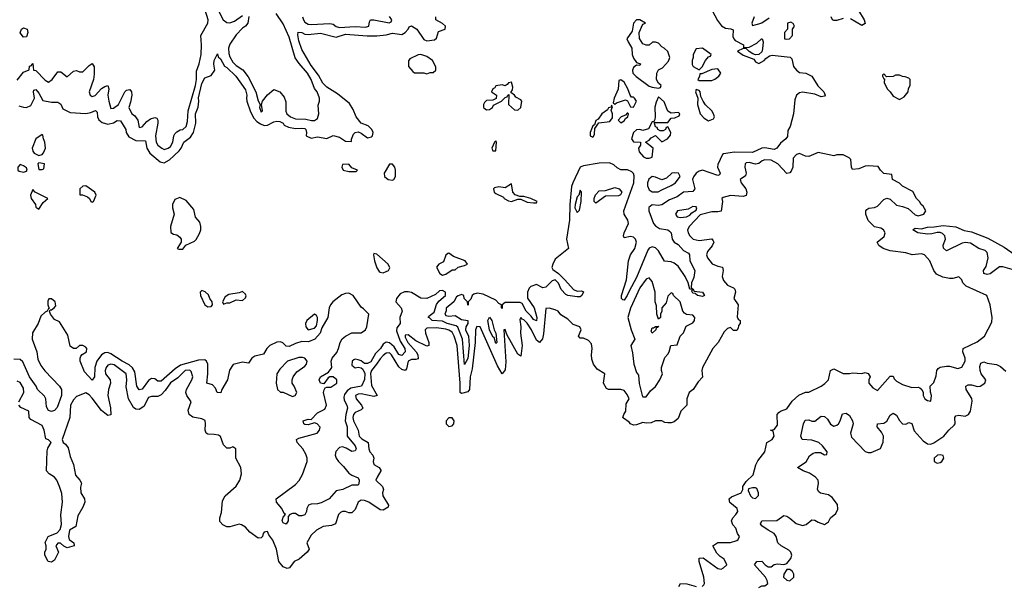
# Model space of a CAD drawing. Header units: inches. Extents: x 2601682 to 2755810, y 449311 to 584050.
# Tile 337 of 505: x 2672567 to 2678860, y 511732 to 515351. Entities that reach past the tile are written whole.
import ezdxf

# ---------------------------------------------------------------- set-up
doc = ezdxf.new("R2010")
doc.units = ezdxf.units.IN
doc.header["$MEASUREMENT"] = 0
doc.layers.add('C6571', color=7, linetype='Continuous')

msp = doc.modelspace()

# ---------------------------------------------------------------- linework, layer by layer
at = {"layer": 'C6571', "color": 2}
for points, elevation in [([(2673816.3, 515450), (2673866.4, 515350), (2673890, 515332.4), (2673910, 515330.4), (2673938.7, 515341.3), (2673990, 515378.8)], 6), ([(2676993, 515410), (2677026.4, 515346.4), (2677052.2, 515312.2), (2677077.5, 515297.5), (2677112.5, 515292.5), (2677126, 515286), (2677124.9, 515244.9), (2677130.7, 515230), (2677139.1, 515219.1), (2677192, 515190), (2677194, 515174), (2677230, 515176), (2677278.3, 515201.7), (2677309, 515230), (2677312, 515230), (2677318.8, 515210), (2677314.8, 515165.2), (2677310, 515146), (2677291.6, 515128.4), (2677270, 515126), (2677253.6, 515133.6), (2677228.7, 515148.7), (2677210, 515168), (2677190, 515168), (2677154, 515150), (2677190, 515124.7), (2677259.8, 515099.8), (2677270, 515082), (2677290, 515072), (2677326, 515090), (2677336.4, 515103.6), (2677360.2, 515119.8), (2677376, 515124), (2677492.2, 515112.2), (2677501.4, 515101.4), (2677513.4, 515053.4), (2677531, 515030), (2677550, 515014.8), (2677592, 515010), (2677630.3, 514990.3), (2677668.5, 514928.5), (2677706.8, 514890), (2677714.8, 514870), (2677710, 514862), (2677690, 514859.3), (2677650, 514875.1), (2677571, 514889), (2677550, 514884), (2677531.3, 514870), (2677520.5, 514839.5), (2677512.2, 514750), (2677490.5, 514670), (2677476.8, 514643.2), (2677473.8, 514606.2), (2677462.8, 514590), (2677430, 514562.7), (2677406, 514530), (2677390, 514522), (2677330, 514533.6), (2677310, 514531.6), (2677250, 514502.6), (2677135.8, 514504.2), (2677065.5, 514494.5), (2677058, 514490), (2677030, 514426), (2677027.7, 514410), (2677044, 514370), (2677038.8, 514361.2), (2677030, 514356), (2676930, 514389.5), (2676910, 514384.5), (2676890.7, 514370), (2676872.4, 514347.6), (2676867.3, 514330), (2676882, 514270), (2676870, 514253.2), (2676810.4, 514249.6), (2676770, 514219.3), (2676719.5, 514200.5), (2676670, 514169.6), (2676650, 514165.1), (2676610, 514169.3), (2676588, 514152), (2676587.7, 514130), (2676618, 514050), (2676630, 514034), (2676656.5, 514016.5), (2676708.5, 514008.5), (2676720.9, 514000.9), (2676730.3, 513990.3), (2676737.1, 513950), (2676750, 513930.7), (2676774.6, 513914.6), (2676810, 513876.3), (2676840.7, 513860.7), (2676847.3, 513850), (2676850.4, 513810), (2676883, 513750), (2676875.1, 513704.9), (2676861, 513670), (2676858, 513638), (2676870, 513632), (2676878, 513618), (2676930.5, 513610.5), (2676944.7, 513590), (2676930, 513582.7), (2676898, 513590), (2676883.1, 513603.1), (2676870, 513605.2), (2676863.1, 513616.9), (2676867.3, 513627.3), (2676849.3, 513630), (2676839, 513670), (2676820.5, 513710), (2676776.2, 513776.2), (2676750, 513796.9), (2676730, 513804), (2676688, 513808), (2676650, 513875.6), (2676630, 513894.7), (2676610, 513901.3), (2676590, 513891.8), (2676581.6, 513878.4), (2676510, 513703.7), (2676461.8, 513618.2), (2676450, 513589.3), (2676430, 513559.3), (2676421.5, 513561.5), (2676414, 513570), (2676412.7, 513590), (2676445.1, 513690), (2676457.6, 513810), (2676471.8, 513850), (2676498.7, 513890), (2676509.6, 513930), (2676503.7, 513950), (2676490, 513962), (2676470, 513967), (2676430, 513958), (2676425.2, 513970), (2676429.4, 513990), (2676458, 514050), (2676454.5, 514070), (2676429.8, 514109.8), (2676428, 514130), (2676492.7, 514310), (2676493.6, 514353.6), (2676489.4, 514369.4), (2676480.2, 514380.2), (2676451.9, 514391.9), (2676410, 514392), (2676385.9, 514405.9), (2676364.9, 514424.9), (2676336.6, 514436.6), (2676270, 514434), (2676170, 514417), (2676150, 514409.5), (2676102.3, 514310), (2676094.7, 514285.3), (2676082.3, 514170), (2676081.2, 514070), (2676062.7, 513950), (2676074.8, 513890), (2675990, 513822), (2675973.4, 513790), (2675968, 513768), (2675975.3, 513755.3), (2676010, 513731), (2676050, 513690.6), (2676106.9, 513626.9), (2676130, 513618), (2676158.5, 513618.5), (2676170, 513612), (2676160.7, 513590), (2676150, 513580.9), (2676130, 513582), (2676070, 513589.5), (2676056.6, 513596.6), (2676028.4, 513628.4), (2676010, 513669), (2675990, 513689), (2675970, 513684), (2675930, 513643.7), (2675910, 513639.5), (2675870, 513659.5), (2675833.4, 513646.6), (2675822.9, 513637.1), (2675812, 513610), (2675812, 513572), (2675854.3, 513510), (2675871.6, 513450), (2675870, 513428.7), (2675850, 513436), (2675836.8, 513456.8), (2675804.4, 513490), (2675778.3, 513538.3), (2675764.7, 513544.7), (2675670, 513545.2), (2675651, 513530), (2675650, 513506), (2675646, 513510), (2675646, 513530), (2675630, 513538), (2675610, 513559), (2675530, 513599), (2675490, 513604), (2675470, 513599), (2675458, 513590), (2675450, 513566), (2675434, 513550), (2675434, 513530), (2675430, 513528), (2675428, 513550), (2675408, 513570), (2675406, 513590), (2675390, 513595.3), (2675370, 513588), (2675359.6, 513580.4), (2675342, 513550), (2675292, 513508), (2675292, 513492), (2675284.7, 513470), (2675290, 513462), (2675310, 513458), (2675350, 513461), (2675390, 513436), (2675432, 513430), (2675430.8, 513410.8), (2675417.3, 513390), (2675415.5, 513370), (2675434.6, 513330), (2675439.1, 513270), (2675430, 513188), (2675410, 513149), (2675396.9, 513310), (2675366.3, 513386.3), (2675356.2, 513396.2), (2675299, 513410), (2675270, 513426.6), (2675204, 513430), (2675187, 513447), (2675178, 513450), (2675182, 513458), (2675216, 513484), (2675230, 513532), (2675245.6, 513554.4), (2675288, 513590), (2675288, 513610), (2675270, 513622), (2675250, 513619), (2675223.8, 513596.2), (2675170, 513569.6), (2675130, 513571.8), (2675070, 513609.3), (2675050, 513613.2), (2675026, 513614), (2674998.8, 513601.2), (2674974.8, 513570), (2674971, 513550), (2675004.7, 513510), (2675011.3, 513490), (2674996, 513450), (2674998, 513410), (2674976.8, 513383.2), (2674975.2, 513364.8), (2674997.5, 513297.5), (2675028.5, 513250), (2675030.4, 513230), (2675010, 513205.6), (2674990, 513212), (2674961, 513261), (2674930, 513287.8), (2674910, 513292.3), (2674890, 513279.3), (2674872.2, 513250), (2674840.5, 513219.5), (2674810, 513166), (2674790, 513156.2), (2674770, 513156), (2674750, 513172.7), (2674730, 513179.3), (2674710, 513182.7), (2674701.6, 513178.4), (2674691, 513170), (2674690, 513144.7), (2674710, 513127.3), (2674731, 513131), (2674750, 513127.7), (2674759.5, 513119.5), (2674772.1, 513092.1), (2674770, 513054), (2674750.7, 513010), (2674682.6, 512997.4), (2674659.3, 512980.7), (2674643.7, 512956.3), (2674639.5, 512940.5), (2674640.3, 512920.3), (2674657.1, 512890), (2674661.3, 512870), (2674650.2, 512830), (2674646, 512790), (2674660.5, 512750), (2674659.1, 512690), (2674710.4, 512630), (2674717.1, 512610), (2674710, 512597.2), (2674690, 512592), (2674654.2, 512614.2), (2674630, 512622.9), (2674610, 512618), (2674587, 512593), (2674583.8, 512570), (2674590.4, 512550), (2674603.8, 512530), (2674637.2, 512497.2), (2674670, 512454.8), (2674690, 512441), (2674730, 512424.7), (2674735.5, 512410), (2674734.2, 512385.8), (2674730, 512379), (2674690, 512379), (2674632, 512350), (2674590, 512342), (2674544.7, 512290), (2674494.4, 512265.6), (2674470, 512259), (2674430, 512257.2), (2674412, 512250), (2674401, 512230), (2674398.8, 512210), (2674390, 512188.7), (2674370, 512182), (2674350, 512182), (2674330, 512198), (2674310, 512198), (2674294, 512190), (2674282, 512178), (2674282, 512150), (2674270, 512128.7), (2674250, 512138), (2674244, 512150), (2674250, 512174), (2674266, 512190), (2674256.4, 512196.4), (2674241.2, 512230), (2674209, 512270), (2674205.2, 512290), (2674330, 512381.6), (2674353.2, 512406.8), (2674374.6, 512445.4), (2674403.7, 512530), (2674403.7, 512550), (2674396.6, 512576.6), (2674376, 512610), (2674341.2, 512650), (2674335.3, 512670), (2674350, 512678.8), (2674468, 512710), (2674484, 512730), (2674488, 512748), (2674468.9, 512768.9), (2674450, 512775.3), (2674410, 512764), (2674390, 512765.2), (2674382, 512770), (2674378, 512790), (2674410, 512798.8), (2674430, 512798), (2674470, 512839.1), (2674517.4, 512862.6), (2674527, 512890), (2674509.5, 512969.5), (2674513.6, 512986.4), (2674520.2, 512999.8), (2674530, 513004.7), (2674556, 513004), (2674594, 513030), (2674592.7, 513050), (2674570, 513069.2), (2674550, 513069.2), (2674537.3, 513062.7), (2674510, 513026), (2674490, 513029), (2674480.9, 513050), (2674490, 513070.4), (2674540.2, 513099.8), (2674557.6, 513122.4), (2674560.9, 513130), (2674558, 513170), (2674563.7, 513190), (2674594.2, 513225.8), (2674605.1, 513250), (2674614.5, 513290), (2674626.9, 513313.1), (2674650, 513330.7), (2674690, 513351), (2674750, 513350.8), (2674776, 513370), (2674786, 513390), (2674798, 513470), (2674765.2, 513505.2), (2674750, 513515.3), (2674697.2, 513590), (2674670, 513604.7), (2674650, 513603.1), (2674625.7, 513594.3), (2674568.4, 513550), (2674552.7, 513530), (2674544.9, 513510), (2674535.8, 513450), (2674497.1, 513382.9), (2674486.8, 513350), (2674454, 513310), (2674413.2, 513293.2), (2674370, 513295.3), (2674330, 513283.7), (2674290, 513263.7), (2674270, 513266), (2674248.2, 513288.2), (2674232.6, 513292.6), (2674210, 513290.8), (2674165.7, 513270), (2674146, 513250), (2674124.4, 513215.6), (2674070, 513202), (2674050.8, 513190), (2674030, 513158), (2673990, 513164), (2673930.7, 513149.3), (2673907.5, 513112.5), (2673894, 513050), (2673858, 512990), (2673852.7, 512967.3), (2673829.4, 512969.4), (2673818, 512998), (2673799, 513019), (2673762, 513030), (2673769.6, 513090), (2673769.4, 513150), (2673761.2, 513170), (2673750, 513179.3), (2673710, 513177.4), (2673595.3, 513144.7), (2673559.6, 513120.4), (2673470, 513041.6), (2673450, 513042.9), (2673430, 513057), (2673410, 513059.6), (2673390, 513047.3), (2673350, 512992), (2673330, 512986), (2673314.5, 513010), (2673302.6, 513102.6), (2673287.5, 513127.5), (2673266.1, 513146.1), (2673220.9, 513170), (2673150, 513217), (2673130, 513225.6), (2673110, 513223.6), (2673090, 513209.6), (2673058.9, 513170), (2673047.7, 513130), (2673044.9, 513070), (2673030, 513049.5), (2672981.4, 513101.4), (2672954, 513170), (2672952.7, 513190), (2672958, 513202), (2672966.8, 513213.2), (2672993.2, 513230), (2672996, 513250), (2672990, 513259), (2672970, 513269.2), (2672950, 513269.2), (2672928.3, 513251.7), (2672910, 513251.5), (2672890, 513265.1), (2672875.1, 513335.1), (2672820.4, 513420.4), (2672790, 513437.2), (2672764, 513470), (2672758, 513490), (2672762, 513498), (2672770, 513498), (2672788, 513510), (2672797.2, 513522.8), (2672794, 513550), (2672770, 513568.7), (2672752, 513568), (2672746.4, 513553.6), (2672746, 513530), (2672754, 513506), (2672750, 513506), (2672742, 513490), (2672730, 513484), (2672702.8, 513457.2), (2672684, 513410), (2672648.2, 513351.8), (2672646.4, 513310), (2672676, 513230), (2672682.5, 513182.5), (2672701.6, 513141.6), (2672727.5, 513107.5), (2672822, 513010), (2672834, 512990), (2672834, 512950), (2672805.2, 512874.8), (2672790, 512854), (2672770, 512848.7), (2672750, 512855.3), (2672738, 512878), (2672732.7, 512930), (2672725.6, 512945.6), (2672680.9, 512990), (2672672.3, 513010), (2672630, 513069.4), (2672586.2, 513166.2), (2672570, 513181.3), (2672530, 513183.5)], 2), ([(2672550, 514964.7), (2672590, 515016), (2672628, 515032), (2672630, 515054), (2672642, 515058), (2672650, 515070.8), (2672654, 515030), (2672670, 515026), (2672730, 514964.7), (2672750, 514952), (2672774, 514970), (2672810, 515018), (2672830, 515018), (2672870, 514986), (2672910, 515023), (2672930, 515026), (2672950, 515018), (2672970, 515017.3), (2673010, 515058.8), (2673030, 515071.3), (2673042.8, 515050), (2673043.4, 515003.4), (2673039.3, 514970), (2673010.9, 514890.9), (2673018, 514870), (2673030, 514861), (2673050, 514867.3), (2673090, 514911), (2673110, 514924.7), (2673130.7, 514930.7), (2673136, 514910), (2673130.6, 514870), (2673137.1, 514830), (2673150, 514784.7), (2673166.4, 514786.4), (2673199, 514810), (2673239, 514890), (2673250, 514901), (2673270, 514904.7), (2673281, 514890), (2673282.8, 514870), (2673275.3, 514824.7), (2673264, 514790), (2673284, 514750), (2673299.5, 514739.5), (2673322.4, 514710), (2673330, 514662), (2673350, 514666.8), (2673379.3, 514700.7), (2673402, 514718), (2673430, 514727.3), (2673442.8, 514722.8), (2673450.5, 514710.5), (2673450.5, 514690.5), (2673435.3, 514610), (2673438.4, 514570), (2673449, 514549), (2673476, 514530), (2673490, 514523), (2673516, 514530), (2673530, 514542), (2673545.1, 514570), (2673551.4, 514608.6), (2673558, 514622), (2673570, 514636), (2673592.3, 514647.7), (2673610, 514650.8), (2673631.5, 514670), (2673638.3, 514701.7), (2673643, 514770), (2673690.7, 514930), (2673696.8, 514970), (2673697.3, 515022.7), (2673714.7, 515070), (2673725.6, 515130), (2673729.6, 515190), (2673724.2, 515250), (2673769.6, 515330), (2673771.5, 515350), (2673752.3, 515412.3)], 6), ([(2672562, 514802), (2672590, 514792.4), (2672610, 514790.4), (2672637.6, 514802.4), (2672660.9, 514850), (2672654, 514890), (2672658, 514902), (2672670, 514906), (2672690, 514882.8), (2672715.3, 514835.3), (2672770, 514824.7), (2672810, 514824.7), (2672830, 514812), (2672842.8, 514782.8), (2672890, 514758), (2672990, 514752.2), (2673022, 514758), (2673050.4, 514770.4), (2673061, 514761), (2673064.9, 514730), (2673072.1, 514712.1), (2673094.4, 514694.4), (2673130, 514683.1), (2673166.6, 514693.4), (2673190, 514706.8), (2673210, 514704.7), (2673246, 514650), (2673246.8, 514630), (2673264.1, 514604.1), (2673310, 514580.5), (2673370, 514578), (2673379.1, 514530), (2673398.5, 514498.5), (2673464, 514444), (2673490, 514437.3), (2673523.9, 514456.1), (2673585.4, 514514.6), (2673598, 514530), (2673616, 514570), (2673658, 514602), (2673677.6, 514630), (2673691.8, 514690), (2673689.8, 514750), (2673707.3, 514792.7), (2673712.3, 514830), (2673710, 514852), (2673730, 514942.8), (2673750, 514979.1), (2673790, 514994.8), (2673813.2, 515030), (2673807, 515067), (2673809.4, 515090), (2673830, 515134), (2673834.8, 515114.8), (2673850, 515101), (2673875.5, 515055.5), (2673890, 515046.8), (2673947.3, 514990), (2674010, 514902.8), (2674019.3, 514870), (2674015.5, 514850), (2674018, 514830), (2674042.3, 514762.3), (2674063.1, 514723.1), (2674081.7, 514701.7), (2674106, 514686), (2674130, 514676.3), (2674150, 514677.3), (2674190, 514698.8), (2674210, 514704), (2674230, 514700.5), (2674250, 514690.4), (2674257.3, 514677.3), (2674284.9, 514664.9), (2674330, 514655.5), (2674370, 514659.3), (2674390, 514655.5), (2674396.3, 514650), (2674400.7, 514630), (2674398, 514610), (2674430, 514594.8), (2674470, 514602.8), (2674530, 514592), (2674570, 514610.8), (2674610, 514601), (2674650, 514576), (2674687.3, 514572.7), (2674687.3, 514587.3), (2674700.7, 514619.3), (2674710, 514630.8), (2674730, 514634.8), (2674750, 514626), (2674790, 514596), (2674816, 514604), (2674822, 514610), (2674825.2, 514630), (2674817.2, 514650), (2674794, 514674), (2674749.4, 514689.4), (2674717.2, 514730), (2674698.7, 514778.7), (2674675.1, 514815.1), (2674597, 514877), (2674530, 514919.7), (2674505.1, 514945.1), (2674476.3, 514996.3), (2674430, 515059.5), (2674370, 515161.2), (2674350, 515215.3), (2674344.7, 515255.3), (2674347.3, 515272.7), (2674369.5, 515270.5), (2674390, 515259.5), (2674410, 515257), (2674490, 515266), (2674590, 515239.1), (2674650, 515259.6), (2674788.5, 515248.5), (2674850, 515248.7), (2674910, 515254.8), (2674950, 515265.5), (2675010, 515256.3), (2675031.3, 515268.7), (2675049.3, 515290), (2675055.3, 515304.7), (2675070, 515312), (2675104.7, 515290), (2675150, 515224.7), (2675170, 515216), (2675218, 515222), (2675230, 515234), (2675243.1, 515276.9), (2675286, 515290), (2675288, 515310), (2675270, 515328), (2675226, 515350), (2675226, 515370)], 2), ([(2674030.8, 515370.8), (2674024.7, 515330), (2674010.9, 515309.1), (2673990, 515298), (2673950, 515254), (2673910, 515194), (2673901.6, 515170), (2673904.2, 515135.8), (2673910, 515114.8), (2673930, 515080.5), (2673950, 515058), (2673991.9, 515031.9), (2674026.5, 514986.5), (2674075.5, 514890), (2674090, 514832), (2674104.7, 514810), (2674098.8, 514790), (2674110, 514761), (2674119, 514770), (2674113.2, 514810), (2674119, 514830), (2674150, 514871.3), (2674190, 514904.7), (2674230, 514891.3), (2674256.3, 514856.3), (2674267.5, 514827.5), (2674266.9, 514766.9), (2674273.4, 514750), (2674297.3, 514730), (2674330, 514717), (2674396.1, 514716.1), (2674432, 514708), (2674451.8, 514708.2), (2674470, 514721), (2674478, 514750), (2674474.6, 514805.4), (2674482, 514830), (2674482, 514850), (2674468.7, 514890), (2674451.9, 514911.9), (2674429.4, 514970), (2674407, 515010), (2674352.5, 515072.5), (2674328.2, 515108.2), (2674290, 515239), (2674250, 515324), (2674205.2, 515390)], 6), ([(2674373.4, 515370), (2674380.5, 515350), (2674390, 515334.8), (2674410, 515323), (2674430, 515320.4), (2674550, 515326.4), (2674570, 515322.4), (2674590, 515308.7), (2674610, 515302), (2674710, 515307.7), (2674776.3, 515303.7), (2674799, 515310), (2674802, 515338), (2674809.4, 515350.6), (2674830, 515350.5), (2674929, 515331), (2674942, 515338), (2674945.2, 515350), (2674930, 515371.6)], 6), ([(2677260.7, 515370), (2677246.8, 515330), (2677250, 515314), (2677290, 515324.9), (2677310, 515330.8), (2677357.5, 515362.5)], 6), ([(2677830, 515359.3), (2677790, 515346), (2677770, 515346), (2677762, 515350), (2677754, 515370)], 2), ([(2677927.3, 515410), (2677964.7, 515350), (2677970, 515328), (2677950, 515315.3), (2677877.5, 515357.5)], 2), ([(2676929, 511731), (2676938.6, 511741.4), (2676944, 511750), (2676939.3, 511790), (2676908.7, 511890), (2676909.3, 511910.7), (2676934.8, 511914.8), (2677030, 511844.7), (2677050, 511842), (2677066, 511850), (2677086, 511870), (2677070, 511906), (2677043.1, 511923.1), (2677023.1, 511943.1), (2676998, 511990), (2677030, 512010.8), (2677108.9, 512011.1), (2677150, 512024.7), (2677158, 512030), (2677168, 512050), (2677155.3, 512070), (2677143.1, 512103.1), (2677124.7, 512124.7), (2677115.3, 512150), (2677124, 512170), (2677144, 512190), (2677156, 512210), (2677153.2, 512230), (2677106.6, 512266.6), (2677102, 512290), (2677117.2, 512302.8), (2677178, 512330), (2677188, 512350), (2677188.7, 512370), (2677210, 512402), (2677255.1, 512444.9), (2677272.9, 512507.1), (2677285.6, 512534.4), (2677328.7, 512590), (2677342, 512650), (2677375.3, 512670), (2677388, 512690), (2677382, 512722), (2677366, 512730), (2677390, 512734), (2677410, 512762), (2677408.7, 512830), (2677418, 512842), (2677429.3, 512850.7), (2677470, 512866), (2677504.5, 512915.5), (2677546.3, 512953.7), (2677590, 512971.3), (2677610, 512972), (2677690, 513011), (2677712.5, 513027.5), (2677735.3, 513050), (2677748.7, 513110), (2677770, 513122), (2677831.1, 513091.1), (2677870, 513091), (2677890, 513096), (2677948.4, 513091.6), (2677970, 513098), (2677990, 513091.3), (2678002, 513070), (2677994, 513050), (2677994, 513030), (2678019.6, 512999.6), (2678050, 512982), (2678130, 513074), (2678150, 513074), (2678156.9, 513056.9), (2678170, 513042), (2678210, 513022), (2678270, 513002), (2678310, 513004.7), (2678319.8, 512999.8), (2678332, 512990), (2678342, 512970), (2678342, 512950), (2678352, 512930), (2678370, 512918), (2678390, 512914), (2678395.3, 512950), (2678387.3, 512972.7), (2678386, 513010), (2678410, 513034), (2678424, 513076), (2678429.2, 513110), (2678437.5, 513122.5), (2678450, 513130.7), (2678490, 513139.1), (2678510, 513139.1), (2678564, 513124), (2678589.3, 513130.7), (2678609.4, 513170.6), (2678609.4, 513190), (2678594, 513230), (2678598, 513250), (2678686.3, 513293.7), (2678734, 513330), (2678780.4, 513419.6), (2678782, 513450), (2678768.7, 513530), (2678748, 513590), (2678615.3, 513650), (2678594, 513670), (2678588.7, 513690), (2678570, 513708.7), (2678530, 513697.2), (2678510, 513697.2), (2678466.8, 513706.8), (2678426, 513726), (2678409.3, 513749.3), (2678384, 513810), (2678350, 513848.7), (2678330, 513855.3), (2678271, 513849), (2678230, 513862.7), (2678130, 513875.3), (2678086, 513890), (2678058, 513910), (2678048, 513930), (2678092.7, 513967.3), (2678099, 513990), (2678088, 514010), (2678070, 514019), (2678030, 514028.7), (2677989.1, 514069.1), (2677975.3, 514110), (2677975.3, 514130), (2677981.2, 514138.8), (2677993.6, 514146.4), (2678030, 514151), (2678050, 514161), (2678090, 514202), (2678110, 514211.3), (2678130, 514204.7), (2678170, 514166), (2678210, 514158.8), (2678245.2, 514145.2), (2678290, 514104), (2678310, 514098.8), (2678346, 514110), (2678358, 514130), (2678340.4, 514160.4), (2678328, 514170), (2678318, 514190), (2678298, 514210), (2678274.6, 514254.6), (2678210, 514288), (2678190, 514308), (2678146, 514330), (2678142, 514362), (2678090, 514368), (2678068, 514390), (2678053.6, 514413.6), (2677990, 514418), (2677970, 514415.3), (2677930, 514399), (2677890, 514395.3), (2677883.7, 514410), (2677879, 514459), (2677868.9, 514468.9), (2677830, 514488), (2677790, 514488), (2677770, 514482), (2677670, 514502), (2677610, 514477.2), (2677590, 514479), (2677550, 514497.2), (2677532, 514490), (2677510, 514466), (2677507.3, 514410), (2677497.1, 514382.9), (2677490, 514374), (2677470, 514369.2), (2677413.2, 514430), (2677370, 514453.6), (2677330, 514457), (2677311.3, 514450), (2677290, 514433.2), (2677270, 514429), (2677230, 514439.3), (2677210, 514436), (2677202.8, 514430), (2677200.7, 514410), (2677211, 514370), (2677206, 514354), (2677172, 514330), (2677178, 514310), (2677207.3, 514270), (2677214, 514250), (2677210.7, 514229.3), (2677190, 514222.7), (2677110, 514229), (2677063.6, 514216.4), (2677054, 514210), (2677058, 514190), (2677050, 514128.7), (2677030, 514124), (2676990, 514124), (2676916, 514104), (2676847.5, 514032.5), (2676836, 514010), (2676838.8, 513990), (2676851, 513970), (2676871.3, 513950), (2676910, 513941.6), (2676990, 513951), (2676999.8, 513939.8), (2677002.8, 513930), (2676993.2, 513906.8), (2676962, 513870), (2676956.3, 513850), (2676962, 513830), (2676992.8, 513792.8), (2677030, 513776.3), (2677058, 513770), (2677062.8, 513750), (2677056.3, 513710), (2677064.4, 513684.4), (2677090, 513654.8), (2677130, 513638), (2677138, 513630), (2677141, 513610), (2677131.3, 513570), (2677158, 513530), (2677152.7, 513452.7), (2677158, 513438), (2677172, 513430), (2677172, 513410), (2677162, 513398), (2677159.6, 513380.4), (2677150, 513366), (2677130, 513366), (2677110, 513386), (2677090, 513378), (2677070, 513358), (2677031, 513290), (2676996, 513250), (2676931, 513130), (2676926.8, 513110), (2676930, 513068), (2676902.8, 513037.2), (2676870.7, 512989.3), (2676844.7, 512970), (2676831, 512930), (2676830, 512888), (2676792, 512850), (2676775.3, 512804.7), (2676750, 512782), (2676730, 512775.3), (2676710, 512775.3), (2676690, 512778), (2676670, 512788), (2676630, 512788), (2676603.6, 512776.4), (2676570, 512774), (2676550, 512779), (2676510, 512764), (2676490, 512762), (2676470, 512769), (2676461.2, 512781.2), (2676425.2, 512805.2), (2676422, 512810), (2676428.7, 512830), (2676441.2, 512850), (2676443.1, 512896.9), (2676462, 512930), (2676450, 512958), (2676430, 512982), (2676410, 512988.7), (2676330, 512988.7), (2676316.4, 512996.4), (2676298, 513030), (2676306, 513090), (2676258, 513118), (2676235.3, 513150), (2676223.1, 513183.1), (2676221.2, 513210), (2676226, 513250), (2676221.2, 513281.2), (2676203.1, 513303.1), (2676170, 513318), (2676150, 513318), (2676138, 513330), (2676155.3, 513370), (2676146, 513390), (2676104.7, 513404.7), (2676070, 513438), (2676025.2, 513465.2), (2676008, 513490), (2675990, 513499), (2675950, 513508.7), (2675930, 513506), (2675915.6, 513344.4), (2675908.3, 513311.7), (2675890, 513289.3), (2675870, 513305.2), (2675837.3, 513370), (2675810, 513411.8), (2675790, 513434.5), (2675778.6, 513438.6), (2675770, 513448.7), (2675764.4, 513435.6), (2675769.1, 513390), (2675767.2, 513350), (2675778, 513270), (2675770, 513202), (2675750, 513214), (2675680.8, 513340.8), (2675670, 513372.3), (2675662, 513370), (2675674.8, 513165.2), (2675670, 513115.3), (2675650, 513088.7), (2675620, 513140), (2675510, 513389.4), (2675489.3, 513390.7), (2675479.5, 513370), (2675477.6, 513290), (2675458.3, 513121.7), (2675445.2, 513070), (2675441.3, 512990), (2675430, 512974.5), (2675390, 512963.7), (2675382.7, 512970), (2675381, 512981), (2675381.5, 513030), (2675363.5, 513270), (2675344.2, 513330), (2675330, 513356), (2675310, 513368.7), (2675290, 513374), (2675230, 513382.8), (2675170, 513380.7), (2675159.3, 513370), (2675159.5, 513350), (2675181.6, 513290), (2675182, 513278), (2675181, 513270), (2675170, 513265.1), (2675099.3, 513299.3), (2675050, 513338.9), (2675030, 513336), (2675030, 513322.8), (2675046.7, 513290), (2675101.3, 513230), (2675112.2, 513210), (2675114.2, 513185.8), (2675099, 513181), (2675070, 513181.3), (2675050.6, 513170), (2675039.5, 513120.5), (2675030, 513109.4), (2675010, 513117.6), (2674990, 513133.6), (2674943, 513210), (2674930, 513223), (2674910, 513220.5), (2674890, 513205.4), (2674870, 513186), (2674848.1, 513150), (2674815.2, 513110), (2674809.4, 513090.6), (2674815.2, 513015.2), (2674851, 512950), (2674830, 512943.6), (2674750, 512960.9), (2674730, 512958.3), (2674713.4, 512950), (2674716.4, 512930), (2674750.4, 512890), (2674760.7, 512870), (2674750, 512859.3), (2674710, 512842.9), (2674700.3, 512830), (2674696.5, 512810), (2674700.3, 512790), (2674730.3, 512730), (2674737.1, 512690), (2674753.1, 512673.1), (2674794, 512650), (2674798, 512610), (2674805.5, 512590), (2674822.8, 512570), (2674830.8, 512550), (2674826.8, 512530), (2674831, 512510), (2674864.7, 512490), (2674874.4, 512474.4), (2674876, 512470), (2674850.6, 512430), (2674844, 512410), (2674884.7, 512370), (2674891, 512350), (2674886, 512330), (2674887.7, 512310), (2674924.7, 512250), (2674922, 512238), (2674890, 512219), (2674870, 512221.2), (2674797.2, 512270), (2674770, 512280.9), (2674750, 512282.7), (2674731, 512270), (2674710, 512222), (2674690, 512202), (2674670, 512201.2), (2674649.3, 512209.3), (2674630, 512209.3), (2674617.5, 512202.5), (2674604, 512190), (2674584.7, 512130), (2674560.7, 512119.3), (2674505.8, 512114.2), (2674464.7, 512090), (2674430, 512059), (2674401, 512010), (2674416, 511970), (2674404.7, 511950), (2674353.7, 511906.3), (2674322, 511890), (2674292, 511850), (2674275.3, 511844.7), (2674250, 511857.2), (2674222.7, 511890), (2674207.6, 511970), (2674185.6, 512025.6), (2674160.1, 512060.1), (2674150, 512082), (2674130, 512078), (2674122, 512070), (2674118, 512050), (2674110, 512042), (2674090, 512039), (2674038, 512078), (2674009.1, 512109.1), (2673984.7, 512124.7), (2673968.9, 512128.9), (2673910, 512112.7), (2673890, 512112.3), (2673864.2, 512124.2), (2673846.2, 512146.2), (2673845.6, 512170), (2673857, 512203), (2673862.9, 512277.1), (2673879, 512310), (2673950, 512372), (2673974, 512410), (2673984, 512450), (2673979.3, 512490), (2673949.2, 512550), (2673948, 512610), (2673930, 512622), (2673910, 512615.3), (2673890, 512615.3), (2673870, 512635.3), (2673850, 512688.7), (2673836.6, 512696.6), (2673810, 512702.7), (2673770, 512704), (2673758, 512710), (2673753.2, 512730), (2673755.1, 512770), (2673751.3, 512791.3), (2673730, 512802.7), (2673673.3, 512813.3), (2673649.5, 512829.5), (2673642.9, 512857.1), (2673662, 512910), (2673634, 512950), (2673629.2, 512970), (2673632.7, 512990), (2673666, 513050), (2673672.3, 513070), (2673663.7, 513103.7), (2673653.1, 513113.1), (2673624, 513110), (2673576.7, 513063.3), (2673530, 513031.2), (2673496.7, 512983.3), (2673470, 512955.1), (2673450, 512945.2), (2673410, 512945.2), (2673390, 512937.2), (2673359.2, 512880.8), (2673330, 512860.9), (2673310, 512862.7), (2673293.8, 512873.8), (2673262, 512930), (2673246.3, 513006.3), (2673251.2, 513051.2), (2673246.6, 513090), (2673170, 513146.6), (2673150, 513151.6), (2673130, 513144), (2673118.8, 513130), (2673114, 513110), (2673116, 513090), (2673146, 513050), (2673146.8, 513030), (2673133.4, 512990), (2673130.5, 512950), (2673147.5, 512872.5), (2673150, 512828), (2673130, 512822), (2673110, 512837.2), (2673090, 512856), (2673030, 512934), (2673010, 512955.3), (2672990, 512968), (2672930, 512944), (2672910, 512924), (2672890.7, 512890), (2672886.7, 512810), (2672838.8, 512670), (2672844.7, 512650), (2672859.9, 512639.9), (2672875.5, 512615.5), (2672890, 512561), (2672910.4, 512510), (2672922.9, 512442.9), (2672951, 512410), (2672961, 512390), (2672954.4, 512365.6), (2672957.3, 512330), (2672980.7, 512290), (2672982.8, 512270), (2672970, 512238), (2672938, 512182), (2672925.4, 512114.6), (2672884.7, 512090), (2672878, 512050), (2672882, 512030), (2672912, 512010), (2672914, 511990), (2672870, 511978), (2672848, 511988), (2672827.3, 512007.3), (2672810, 512008), (2672798, 511990), (2672814, 511950), (2672790, 511898), (2672770, 511885.2), (2672748.7, 511890), (2672728, 511930), (2672728, 511950), (2672735.3, 511970), (2672735.3, 511990), (2672729.1, 512010.9), (2672748.7, 512050), (2672805.6, 512074.4), (2672824.7, 512095.3), (2672834, 512126), (2672829.3, 512189.3), (2672839.3, 512270), (2672835.5, 512324.5), (2672822, 512370), (2672803.7, 512410), (2672790, 512429.2), (2672755.3, 512450), (2672739, 512470), (2672742.9, 512597.1), (2672746.6, 512613.4), (2672768, 512650), (2672750, 512668), (2672734.6, 512674.6), (2672722.7, 512730), (2672710, 512759), (2672638, 512798), (2672628, 512810), (2672626, 512850), (2672574.6, 512874.6), (2672562, 512890)], 6), ([(2679030, 513720.5), (2678850, 513772), (2678830, 513772.3), (2678770, 513727.3), (2678750, 513724.5), (2678730, 513729.4), (2678726.6, 513750), (2678744.4, 513775.6), (2678757.4, 513830), (2678750, 513864), (2678737.1, 513877.1), (2678697.2, 513890), (2678643.5, 513923.5), (2678610, 513928.3), (2678590, 513924.2), (2678490, 513875.1), (2678472, 513892), (2678469.7, 513910.3), (2678483.7, 513950), (2678479.3, 513970), (2678465.4, 513985.4), (2678450, 513992.3), (2678430, 513992.3), (2678397.5, 513982.5), (2678370, 513981), (2678308, 513990), (2678275.3, 514010), (2678290, 514018.8), (2678330, 514015.5), (2678370, 514026.7), (2678411.8, 514028.2), (2678470, 514037.6), (2678550, 514028.4), (2678604.1, 514004.1), (2678650, 513995.3), (2678754.8, 513954.8), (2678858.4, 513898.4), (2678928.4, 513848.4)], 2), ([(2677290, 511724), (2677310, 511734), (2677330, 511736), (2677348.7, 511750), (2677345.2, 511770), (2677334, 511790), (2677264, 511870), (2677278, 511890), (2677310, 511893), (2677331, 511870), (2677350, 511857.3), (2677370, 511857.3), (2677389.6, 511870.4), (2677410, 511875.5), (2677450, 511871), (2677470, 511878), (2677495.3, 511910), (2677502, 511930), (2677495.3, 511950), (2677483.2, 511963.2), (2677433.2, 511990), (2677412.7, 512010), (2677400.9, 512050), (2677389.5, 512069.5), (2677349.7, 512089.7), (2677310, 512119), (2677301.2, 512130), (2677309.5, 512150.5), (2677406.8, 512153.2), (2677450, 512184), (2677470, 512180.5), (2677490, 512168), (2677530, 512133), (2677570, 512120.7), (2677593.6, 512126.4), (2677630, 512156), (2677650, 512154.8), (2677670, 512140.7), (2677710, 512126.8), (2677735.3, 512144.7), (2677748.7, 512170), (2677782.5, 512197.5), (2677796.2, 512223.8), (2677793.6, 512253.6), (2677759.1, 512299.1), (2677735.8, 512315.8), (2677686.1, 512326.1), (2677675.1, 512335.1), (2677667, 512350), (2677672.7, 512390), (2677669.4, 512409.4), (2677653.2, 512430), (2677615.4, 512455.4), (2677575.3, 512470), (2677538, 512490), (2677593.1, 512526.9), (2677615.1, 512564.9), (2677638, 512582), (2677653.6, 512586.4), (2677686, 512586), (2677710, 512572), (2677726, 512574), (2677728, 512590), (2677699, 512630), (2677674, 512650), (2677630, 512666), (2677568, 512670), (2677559, 512690), (2677576, 512770), (2677586.6, 512793.4), (2677610, 512796), (2677630, 512786.8), (2677650, 512786.8), (2677690, 512819.1), (2677710, 512816.3), (2677730, 512798.8), (2677750, 512767.3), (2677770, 512754), (2677790, 512760.7), (2677799.3, 512770), (2677811.8, 512790), (2677826.3, 512833.7), (2677850, 512838), (2677870, 512823), (2677890.3, 512790), (2677893.4, 512770), (2677877.6, 512710), (2677883.8, 512683.8), (2677970, 512594), (2677990, 512586.8), (2678010, 512586), (2678068.7, 512611.3), (2678086.6, 512653.4), (2678087.3, 512690), (2678076.1, 512716.1), (2678047, 512750), (2678049, 512770), (2678090, 512774.8), (2678110, 512786), (2678130, 512824.7), (2678150, 512838.8), (2678170, 512824.7), (2678190.4, 512790.4), (2678210, 512770.8), (2678230, 512768), (2678250, 512777.3), (2678270, 512771.3), (2678284.6, 512724.6), (2678340.4, 512660.4), (2678370, 512642.8), (2678390, 512640.7), (2678410, 512647.7), (2678473.2, 512690), (2678506, 512730), (2678539.6, 512760.4), (2678546, 512770), (2678543.7, 512810), (2678550, 512821), (2678570, 512824.9), (2678610, 512818.8), (2678632, 512830), (2678642.9, 512850), (2678654.1, 512914.1), (2678651.8, 512931.8), (2678616.2, 512990), (2678613.2, 513010), (2678630, 513019.3), (2678650, 513019.3), (2678688.5, 513008.5), (2678706, 513010), (2678734.5, 513030), (2678741.2, 513050), (2678712.7, 513090), (2678706.6, 513110), (2678703.7, 513136.3), (2678710, 513158), (2678730, 513166), (2678750, 513157.3), (2678810, 513148.2), (2678836.2, 513136.2), (2678870, 513106.4)], 2), ([(2672562, 512910), (2672592.3, 512970), (2672590, 512998), (2672570, 513034), (2672550, 513042)], 6), ([(2676779, 511730), (2676790, 511750.8), (2676830, 511747.7), (2676890, 511730.8)], 6)]:
    msp.add_lwpolyline(points, dxfattribs=dict(at, elevation=elevation))
for points, elevation in [([(2672590, 515239), (2672570, 515268), (2672577.2, 515290), (2672590, 515299.1), (2672614, 515290), (2672618.8, 515270), (2672610, 515242)], 6), ([(2676510, 515351.2), (2676490.5, 515330), (2676481.1, 515278.9), (2676448.1, 515230), (2676454.9, 515210), (2676478.7, 515170), (2676481.5, 515130), (2676490, 515104.9), (2676510, 515077.3), (2676534.8, 515070), (2676530, 515058), (2676510, 515061.2), (2676490, 515046), (2676483.6, 515030), (2676486.7, 515010), (2676507.8, 514987.8), (2676590, 514927.2), (2676610, 514919.3), (2676650, 514914), (2676662, 514918), (2676666, 514930), (2676650, 514946), (2676636, 514970), (2676639.3, 515010), (2676650, 515032), (2676675.3, 515044.7), (2676713.6, 515086.4), (2676722, 515110), (2676714.6, 515134.6), (2676708.4, 515148.4), (2676686, 515170), (2676670, 515178), (2676650, 515202), (2676630, 515208.7), (2676611.6, 515208.4), (2676590, 515188), (2676570, 515188.7), (2676550, 515198), (2676528, 515232), (2676526, 515270), (2676550, 515322), (2676566, 515330), (2676529.4, 515349.4)], 2), ([(2677494.6, 515334.6), (2677474, 515330), (2677474, 515290), (2677454, 515270), (2677454, 515230), (2677470, 515226), (2677486, 515230), (2677506, 515250), (2677506, 515290), (2677518, 515310), (2677510, 515326)], 6), ([(2675130, 515128), (2675112.7, 515127.3), (2675059.6, 515100.4), (2675051.6, 515088.4), (2675051.6, 515051.6), (2675079.6, 515019.6), (2675090, 515012), (2675150, 515012), (2675170, 515004.7), (2675190, 515014), (2675210, 515014), (2675226, 515030), (2675226, 515050), (2675206, 515090), (2675170, 515115.3)], 2), ([(2676930, 515168.7), (2676890, 515166), (2676872, 515130), (2676872, 515110), (2676864.7, 515090), (2676865.4, 515065.4), (2676871.6, 515051.6), (2676910, 515032), (2676928, 515050), (2676949.1, 515090.9), (2676970, 515114), (2676982, 515118), (2676986, 515130)], 2), ([(2677030, 515038), (2676990, 515034), (2676926, 515006), (2676914, 515006), (2676912, 514988), (2676902, 514970), (2676910, 514962), (2676990, 514962.8), (2677010, 514971), (2677035.3, 514990), (2677048.7, 515010)], 2), ([(2678090, 515006), (2678082, 514998), (2678082, 514990), (2678090, 514974), (2678094, 514974), (2678092, 514950), (2678112, 514910), (2678131.1, 514891.1), (2678150, 514862), (2678190, 514842), (2678220.4, 514859.6), (2678246, 514890), (2678248.4, 514911.6), (2678258, 514930), (2678258, 514970), (2678250, 514978), (2678227.3, 514987.3), (2678208.4, 514988.4), (2678190, 514998), (2678163.6, 514996.4), (2678150, 514988), (2678106, 514986)], 6), ([(2675710, 514951.6), (2675690, 514948), (2675683.5, 514936.5), (2675670, 514928), (2675650, 514935.1), (2675610, 514928.7), (2675603, 514917), (2675591.3, 514910), (2675582, 514890), (2675614, 514870), (2675612.7, 514847.3), (2675590, 514838), (2675550, 514835.3), (2675536.9, 514823.1), (2675531.3, 514810), (2675531.3, 514790), (2675541.4, 514781.4), (2675550, 514776), (2675570, 514778), (2675588, 514790), (2675595.3, 514804.7), (2675646, 514830), (2675670, 514854), (2675682, 514858), (2675686, 514870), (2675694, 514874), (2675692, 514810), (2675730, 514776), (2675750, 514774), (2675770, 514791), (2675775.4, 514830), (2675770, 514839.5), (2675737.5, 514857.5), (2675730, 514868.7), (2675706, 514886), (2675716.4, 514903.6), (2675719, 514921)], 2), ([(2676410, 514966.6), (2676396.9, 514963.1), (2676391.7, 514908.3), (2676365.7, 514850), (2676360.7, 514820.7), (2676370, 514811.3), (2676380.7, 514819.3), (2676438.8, 514838.8), (2676452, 514832), (2676470, 514794), (2676490, 514792), (2676508.7, 514830), (2676497.2, 514850), (2676490, 514856), (2676476.4, 514856.4), (2676468.4, 514868.4), (2676454.3, 514910), (2676430, 514951.5)], 2), ([(2676650, 514858), (2676634.9, 514825.1), (2676626.7, 514793.3), (2676628.2, 514731.8), (2676626.4, 514713.6), (2676619.6, 514700.4), (2676610, 514698), (2676586.8, 514653.2), (2676550, 514643.7), (2676530, 514649.5), (2676510, 514647), (2676490.6, 514630), (2676478, 514590), (2676490, 514572), (2676534, 514570), (2676534, 514550), (2676522, 514530), (2676526.4, 514506.4), (2676554.4, 514474.4), (2676570, 514466), (2676590, 514466), (2676610, 514474), (2676615.3, 514530), (2676566, 514570), (2676590, 514582), (2676603.2, 514596.8), (2676630, 514612), (2676670, 514571.3), (2676708, 514590), (2676727.3, 514612.7), (2676728, 514630), (2676710, 514666), (2676698, 514662), (2676694, 514650), (2676679.6, 514640.4), (2676660.4, 514640.4), (2676646, 514650), (2676642, 514662), (2676630, 514666), (2676622, 514698), (2676630, 514694), (2676710, 514694), (2676730, 514722), (2676754.6, 514725.4), (2676782, 514738), (2676786, 514750), (2676778, 514758), (2676730, 514755.3), (2676710, 514768), (2676685.6, 514825.6)], 2), ([(2676890, 514906), (2676886, 514890), (2676902, 514850), (2676898, 514810), (2676916, 514750), (2676941.4, 514721.4), (2676970, 514706), (2677002, 514718), (2677008.7, 514730), (2677001.2, 514750), (2676990, 514768.7), (2676950, 514808), (2676935.3, 514830), (2676920.4, 514860.4), (2676915.3, 514890), (2676910, 514898)], 2), ([(2676350, 514806), (2676346.4, 514793.6), (2676330, 514788), (2676324, 514776), (2676287.7, 514750), (2676264.5, 514715.5), (2676250, 514708), (2676239.8, 514680.2), (2676230, 514674), (2676212, 514630), (2676214, 514610), (2676230, 514602), (2676235.3, 514604.7), (2676240.4, 514619.6), (2676243.1, 514656.9), (2676268, 514692), (2676339, 514701), (2676356.4, 514723.6), (2676355.3, 514750), (2676347.3, 514772.7), (2676355.3, 514795.3)], 2), ([(2676450, 514755.3), (2676438.8, 514741.2), (2676412, 514730), (2676392, 514710), (2676410, 514692), (2676430, 514706), (2676439, 514721), (2676452.7, 514730), (2676458, 514750), (2676454.6, 514754.6)], 2), ([(2672710, 514618), (2672670.5, 514589.5), (2672646.8, 514530), (2672650.6, 514510.6), (2672659.1, 514499.1), (2672690, 514484.7), (2672710, 514490.8), (2672719.1, 514500.9), (2672732, 514530), (2672726.6, 514570), (2672718, 514590), (2672714.6, 514614.6)], 2), ([(2675610, 514578), (2675602, 514570), (2675584.7, 514530), (2675590, 514514), (2675610, 514514), (2675613.2, 514570)], 2), ([(2672570, 514426), (2672554, 514410), (2672554, 514390), (2672563.6, 514383.6), (2672590, 514378), (2672610, 514384.7), (2672614, 514390), (2672610, 514406), (2672590, 514418)], 2), ([(2672690, 514438), (2672682, 514430), (2672690, 514394), (2672710, 514394), (2672722, 514398), (2672726, 514430)], 2), ([(2674670, 514428), (2674630, 514426), (2674624.7, 514410), (2674634, 514390), (2674670, 514382), (2674710, 514382), (2674718, 514382), (2674726, 514390), (2674690, 514406)], 2), ([(2674950, 514428.7), (2674930, 514428.7), (2674896, 514370), (2674898.8, 514350), (2674921, 514330), (2674950, 514326.7), (2674957.2, 514330), (2674969.2, 514350), (2674969, 514390), (2674964, 514410)], 2), ([(2676750, 514374), (2676734, 514370), (2676701, 514339), (2676671.1, 514328.9), (2676630, 514346), (2676610, 514349.3), (2676587.5, 514332.5), (2676578.8, 514310), (2676578.8, 514290), (2676590, 514264.7), (2676610, 514251.3), (2676648.4, 514251.6), (2676670, 514264.7), (2676730, 514292), (2676758, 514310), (2676788, 514350), (2676778, 514370)], 2), ([(2675710, 514302), (2675670, 514278), (2675630, 514284), (2675602, 514278), (2675596, 514270), (2675599.3, 514250), (2675610, 514240.4), (2675658, 514218), (2675663.8, 514210), (2675690, 514194.9), (2675710, 514190.3), (2675750, 514204.9), (2675770, 514204.9), (2675810, 514186.7), (2675850, 514180.5), (2675870, 514182), (2675874, 514190), (2675833.2, 514210), (2675790, 514222.9), (2675762.7, 514222.7), (2675733.4, 514233.4), (2675718, 514250)], 2), ([(2672650, 514266), (2672636, 514230), (2672640.7, 514210), (2672666.8, 514170), (2672670, 514154), (2672690, 514142), (2672716.4, 514183.6), (2672746, 514210), (2672666, 514250)], 2), ([(2672990, 514289.2), (2672970, 514289), (2672951, 514270), (2672952, 514232), (2672968, 514232), (2672999.1, 514219.1), (2673012, 514210), (2673022, 514190), (2673030, 514184.7), (2673038, 514190), (2673055.3, 514230), (2673048, 514250)], 2), ([(2676150, 514262), (2676141, 514230), (2676130, 514219), (2676117, 514170), (2676114.4, 514150), (2676130, 514119.1), (2676144.8, 514135.2), (2676156, 514190), (2676157.2, 514250)], 6), ([(2676250, 514179), (2676239, 514190), (2676238, 514210), (2676247.1, 514232.9), (2676270, 514258), (2676310, 514260.7), (2676370, 514278.4), (2676398.8, 514270), (2676414.8, 514250), (2676407.1, 514232.9), (2676393, 514227), (2676310, 514225.1)], 2), ([(2673590, 514215.1), (2673558, 514202), (2673542.8, 514170), (2673542.8, 514150), (2673553.4, 514110), (2673531, 514030), (2673532, 513992), (2673550, 513982), (2673570, 513978), (2673590, 513962), (2673598, 513950), (2673598, 513930), (2673574, 513890), (2673584.7, 513884.7), (2673610, 513886), (2673628.7, 513911.3), (2673684, 513936), (2673693.6, 513946.4), (2673715.1, 513984.9), (2673723.7, 514010), (2673724.5, 514030), (2673717.2, 514057.2), (2673689.6, 514090), (2673679.1, 514139.1), (2673630, 514197.2)], 2), ([(2676870, 514158), (2676838.8, 514141.2), (2676772, 514130), (2676758, 514110), (2676770, 514092), (2676790, 514087.7), (2676828.7, 514091.3), (2676850, 514102), (2676863.1, 514116.9), (2676890, 514134), (2676895.3, 514150), (2676890, 514155.3)], 6), ([(2674830, 513858), (2674827.7, 513850), (2674835.5, 513810), (2674850, 513766.8), (2674863.6, 513743.6), (2674870, 513738), (2674890, 513734.9), (2674910, 513742), (2674924, 513750), (2674932.7, 513767.3), (2674921.2, 513790), (2674850, 513853.2)], 2), ([(2675310, 513859), (2675302.8, 513857.2), (2675290, 513848), (2675275.2, 513804.8), (2675246, 513790), (2675230.8, 513770), (2675251.3, 513730), (2675270, 513718.8), (2675290, 513726), (2675330, 513754), (2675350, 513754), (2675368.4, 513771.6), (2675410, 513781), (2675428, 513790), (2675414, 513810), (2675338.9, 513838.9)], 2), ([(2676590, 513702), (2676570, 513693.2), (2676530, 513638), (2676470, 513508.7), (2676453, 513450), (2676474, 513370), (2676498, 513310), (2676472, 513270), (2676484, 513224), (2676493, 513150), (2676510, 513098), (2676521, 513081), (2676526.6, 513026.6), (2676544.9, 512950), (2676550, 512942.8), (2676570, 512942.8), (2676599.5, 512980.5), (2676631.3, 513008.7), (2676659.3, 513050), (2676675.3, 513090), (2676668, 513110), (2676668.7, 513130), (2676690, 513194), (2676710, 513214), (2676718, 513230), (2676728.7, 513270), (2676770, 513274), (2676788, 513330), (2676808.9, 513351.1), (2676826, 513394), (2676870, 513416), (2676879.3, 513430), (2676881.2, 513450), (2676870, 513464), (2676828.7, 513468.7), (2676816.4, 513476.4), (2676806, 513490), (2676788.7, 513550), (2676746, 513590), (2676742, 513602), (2676730, 513606), (2676710, 513586), (2676698, 513542), (2676672, 513510), (2676671.3, 513490), (2676662, 513470), (2676662, 513450), (2676650, 513438), (2676638, 513470), (2676636.4, 513523.6), (2676628, 513550), (2676629, 513610), (2676610, 513678)], 6), ([(2673730, 513622), (2673721, 513610), (2673723, 513590), (2673750, 513530.8), (2673770, 513517.1), (2673790, 513518.8), (2673799.3, 513530), (2673797.2, 513550), (2673781.2, 513570), (2673772.9, 513592.9), (2673753.2, 513613.2)], 2), ([(2673990, 513615.3), (2673970, 513606), (2673903.6, 513596.4), (2673879.6, 513580.4), (2673862, 513550), (2673870, 513534), (2673890, 513542), (2673910, 513542), (2673950, 513562), (2673990, 513558), (2674010, 513574), (2674013.2, 513586.8), (2674010, 513598)], 2), ([(2674450, 513469.3), (2674401.6, 513430), (2674393, 513410), (2674394.8, 513390), (2674410, 513371), (2674450, 513380.7), (2674464.5, 513395.5), (2674469.6, 513430), (2674469.3, 513450), (2674462.7, 513462.7)], 2), ([(2675610, 513282), (2675600.4, 513320.4), (2675590, 513326), (2675569.6, 513370.4), (2675559, 513430), (2675570, 513452), (2675584.7, 513430), (2675599.3, 513370), (2675610.2, 513350), (2675616, 513290)], 2), ([(2676610, 513348), (2676602, 513362), (2676610, 513382), (2676618, 513382), (2676630, 513392), (2676650, 513394), (2676646, 513386), (2676634, 513386), (2676632, 513370)], 6), ([(2674374.2, 513194.2), (2674350, 513192.7), (2674278, 513170), (2674230, 513119), (2674211, 513090), (2674206, 513030), (2674214, 512990), (2674232.7, 512972.7), (2674250, 512972), (2674310, 512944.7), (2674328.4, 512951.6), (2674338, 512970), (2674322, 513010), (2674308.7, 513030), (2674308, 513050), (2674315.3, 513070), (2674338, 513102), (2674390, 513138), (2674399, 513150), (2674404, 513170), (2674390, 513188.7)], 6), ([(2675330, 512808.7), (2675310, 512808), (2675292, 512790), (2675292, 512770), (2675310, 512752), (2675330, 512758), (2675342, 512770), (2675344, 512790)], 10), ([(2678450, 512572.3), (2678434, 512570), (2678412, 512550), (2678412, 512530), (2678430, 512518), (2678450, 512523), (2678461.2, 512530), (2678474.5, 512550), (2678470, 512568)], 2), ([(2677270, 512362), (2677250, 512362), (2677224.7, 512355.3), (2677223.6, 512343.6), (2677238, 512310), (2677250, 512298), (2677270, 512292), (2677288.4, 512311.6), (2677288.7, 512330), (2677277.2, 512357.2)], 6), ([(2677490, 511839), (2677470, 511839), (2677450.7, 511810), (2677447.7, 511790), (2677470, 511770.7), (2677490, 511766), (2677514, 511790), (2677514, 511810), (2677505.6, 511825.6)], 2)]:
    msp.add_lwpolyline(points, close=True, dxfattribs=dict(at, elevation=elevation))

doc.saveas('drawing.dxf')
